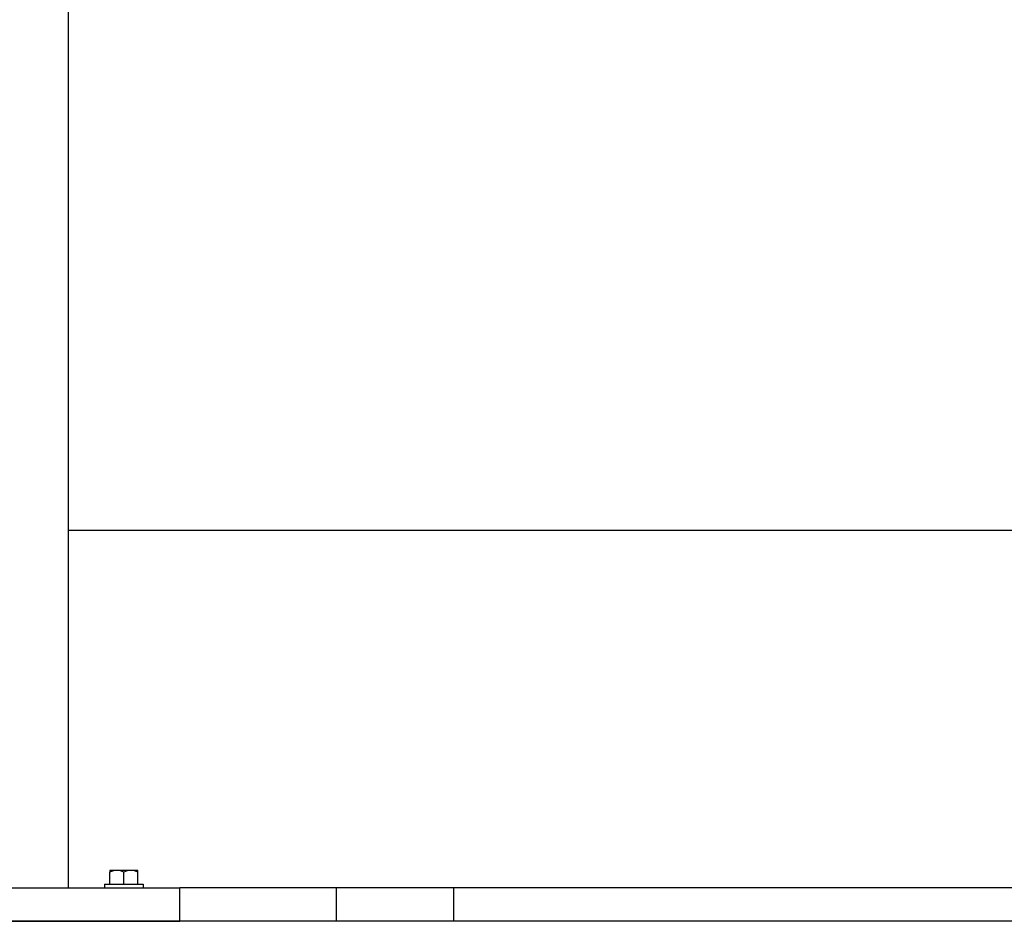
# Model space of a CAD drawing. Header units: inches. Extents: x 18 to 846, y -44 to 561.
# Tile 460 of 637: x 467 to 478, y 257 to 267. Entities that reach past the tile are written whole.
import ezdxf

# ---------------------------------------------------------------- set-up
doc = ezdxf.new("R2010")
doc.units = ezdxf.units.IN
doc.header["$LTSCALE"] = 24
doc.header["$MEASUREMENT"] = 0
doc.layers.add('Visible (ANSI)', color=7, linetype='Continuous', lineweight=30)

msp = doc.modelspace()

# ---------------------------------------------------------------- linework, layer by layer
at = {"layer": 'Visible (ANSI)'}
for p, q in [((467.51693, 275.7065), (467.51693, 257.2065)), ((487.92843, 261.2065), (467.51693, 261.2065)), ((468.06393, 257.4005), (467.98593, 257.4005)), ((467.98593, 257.4005), (467.98593, 257.38128)), ((467.98593, 257.2455), (467.98593, 257.38128)), ((468.21993, 257.4005), (468.06393, 257.4005)), ((468.14193, 257.2455), (468.14193, 257.38128)), ((468.29793, 257.4005), (468.21993, 257.4005)), ((468.29793, 257.38128), (468.29793, 257.4005)), ((468.29793, 257.2455), (468.29793, 257.38128)), ((467.92593, 257.2455), (468.35793, 257.2455)), ((467.92593, 257.2455), (467.92593, 257.2065)), ((468.35793, 257.2455), (468.35793, 257.2065)), ((464.76693, 257.2065), (468.76693, 257.2065)), ((486.67843, 257.2065), (468.76693, 257.2065)), ((468.76693, 256.8315), (468.76693, 257.2065)), ((470.52093, 256.8315), (470.52093, 257.2065)), ((471.83593, 256.8315), (471.83593, 257.2065)), ((520.67843, 256.8315), (349.67843, 256.8315)), ((464.76693, 256.8315), (468.76693, 256.8315))]:
    msp.add_line(p, q, dxfattribs=at)
for centre, start_param, end_param in [((468.06393, 257.17988), 0, 0.42053434), ((468.06393, 257.17988), 5.86265097, 6.28318531), ((468.21993, 257.17988), 0, 0.42053434), ((468.21993, 257.17988), 5.86265097, 6.28318531)]:
    msp.add_ellipse(centre, major_axis=(0, 0.22062), ratio=0.8660254, start_param=start_param, end_param=end_param, dxfattribs=at)

doc.saveas('drawing.dxf')
